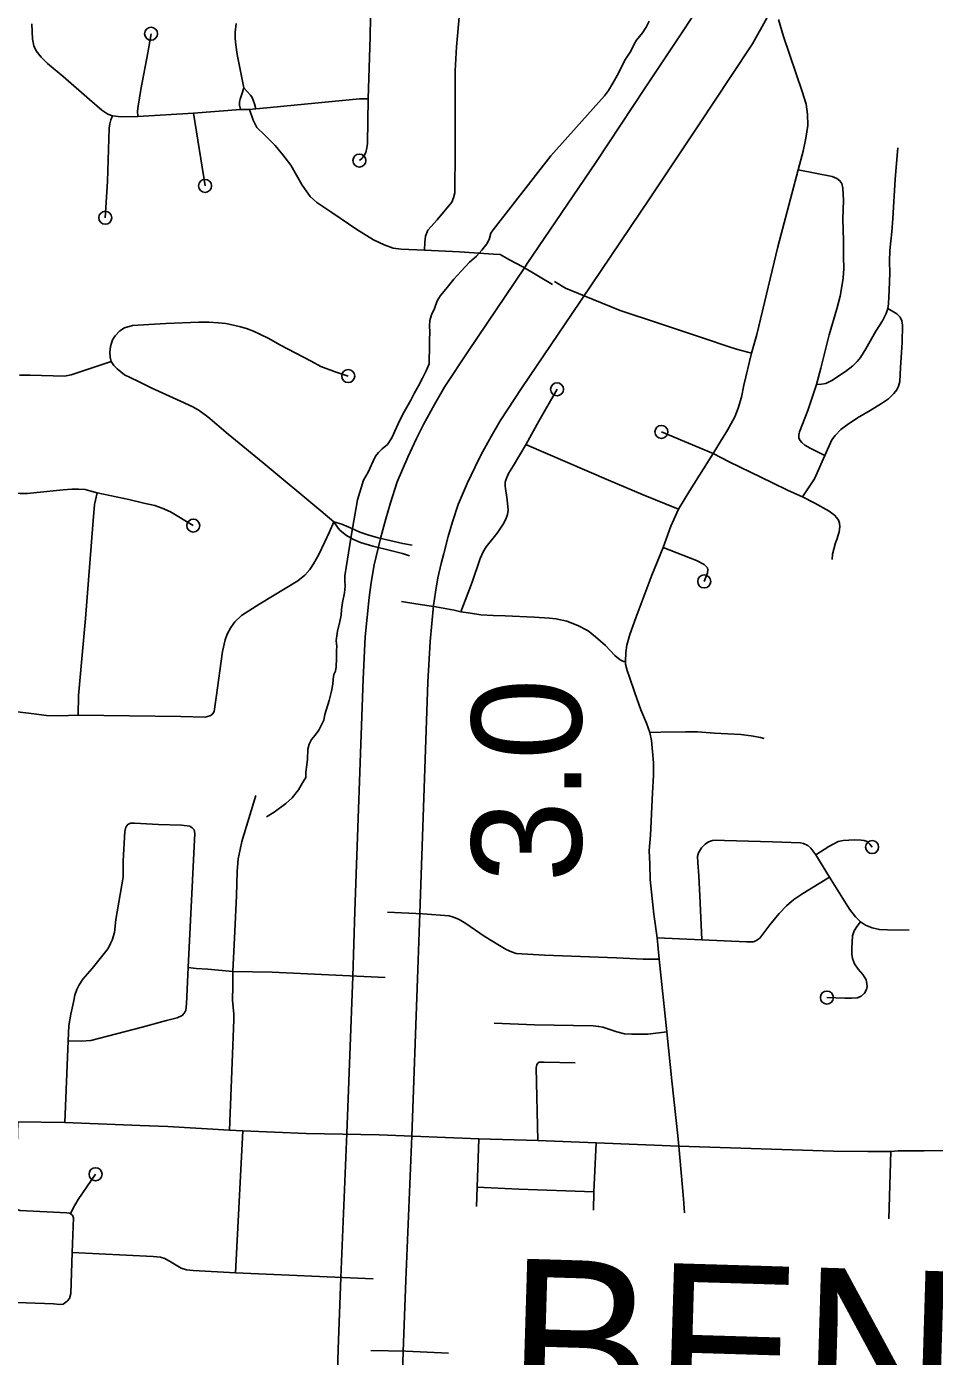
# Model space of a CAD drawing. Extents: x 653372 to 905732, y 627442 to 787275.
# Drawn here: x 657197 to 660688, y 753633 to 758749 of the extents above; entities that cross this region are included whole.
import ezdxf

# ---------------------------------------------------------------- set-up
doc = ezdxf.new("R2010")
doc.units = 0
for name, color, linetype in [('15', 7, 'Continuous'), ('33', 7, 'Continuous'), ('35', 7, 'Continuous'), ('48', 7, 'Continuous'), ('6', 7, 'Continuous')]:
    doc.layers.add(name, color=color, linetype=linetype)

msp = doc.modelspace()

# ---------------------------------------------------------------- linework, layer by layer
at = {"layer": '15'}
for points in [[(659774.9, 758813.1), (659696.5, 758695.1), (659576.1, 758513.2), (659385.2, 758226), (659122.1, 757837.4), (659114.4, 757825.2), (658894.1, 757498.2), (658804.6, 757364.1), (658765.6, 757295.7), (658722.9, 757219), (658695.8, 757164.5), (658662.4, 757092.8), (658622.3, 756998.5), (658595.6, 756917.3), (658577.7, 756855.1), (658558.6, 756785.1), (658548.1, 756742.1), (658533, 756678.3), (658521.9, 756610.4), (658513.9, 756552.4), (658506.2, 756476.8), (658499.3, 756401.2), (658490.5, 756238.3), (658459.5, 755346.4), (658450.6, 755094.8), (658428.2, 754490.2), (658404.7, 753936.3), (658395, 753660.3), (658384.7, 753331.1)], [(658634.5, 753320.3), (658644.9, 753652), (658654.5, 753926.6), (658678, 754480.3), (658700.4, 755085.8), (658709.4, 755337.6), (658740.2, 756227.1), (658748.7, 756383.1), (658755, 756452.9), (658762.1, 756522.6), (658769.1, 756573.1), (658778.3, 756629.2), (658791.2, 756683.8), (658800.7, 756722.6), (658818.4, 756787.6), (658834.5, 756843.6), (658856.5, 756910.3), (658890.9, 756991.1), (658921.1, 757056.2), (658944.2, 757102.6), (658983.4, 757172.9), (659017.4, 757232.6), (659101.8, 757359), (659324.2, 757689.1), (659331.6, 757701.1), (659592.8, 758086.7), (659784.5, 758375), (659904.8, 758557), (659988.8, 758683.3), (660044.4, 758784)]]:
    msp.add_lwpolyline(points, dxfattribs=at)
at = {"layer": '33'}
for p, q in [((657838.2, 758416.9), (657882.9, 758136.7)), ((658000, 753955.2), (658028.5, 754500.6))]:
    msp.add_line(p, q, dxfattribs=at)
for points in [[(658727.4, 757889.2), (658728.4, 757920.3), (658730.3, 757943.7), (658740.3, 757965.6), (658775.5, 758005.6), (658831.4, 758074.1), (658838.9, 758090.3), (658843, 758110.1), (658844.4, 758274), (658844.3, 758504.7), (658845.4, 758579.7), (658850.5, 758672), (658874.5, 758943.6), (658884.3, 759135.2), (658889.9, 759321.3), (658894.7, 759440.4), (658899.9, 759496.8), (658910.1, 759564.4), (658925.7, 759616.6)], [(658476.4, 758234), (658486.6, 758243.2), (658495.3, 758252.9), (658501.2, 758265), (658505.6, 758282.6), (658507.2, 758299.8), (658510.2, 758471.9), (658518.4, 758710.1), (658523.6, 759012.3), (658527.6, 759146.6), (658529.7, 759197.7), (658533.8, 759240.9), (658537.4, 759269.1), (658543.8, 759315.3), (658553.7, 759403.9), (658568.4, 759542.1)], [(658510.2, 758471.9), (658476.6, 758471.6), (658093.6, 758434.9), (658077.6, 758433.3), (658054.4, 758430.9), (658018.9, 758430.2), (657838.2, 758416.9), (657624.5, 758403.9), (657560.5, 758401.7), (657527.1, 758406.4), (657508.7, 758412.9), (657486.5, 758427.3), (657438.4, 758468.5), (657336.9, 758557.9), (657276.7, 758607), (657252.1, 758632.4), (657233.7, 758656.3), (657224, 758675.8), (657218.6, 758701.3), (657217.1, 758759.7)], [(658002.2, 758761.6), (657998.5, 758727.7), (657998.9, 758703.2), (658001.3, 758678.9), (658006.1, 758642), (658032, 758513.4)], [(659705.5, 754441.6), (659701.3, 754482.3), (659677.9, 754692.9), (659658.9, 754881.3), (659629.8, 755161.9), (659621.2, 755244.1), (659608.3, 755334.3), (659602.3, 755394.6), (659594.3, 755467.4), (659593.8, 755526.7), (659591.5, 755579), (659595.6, 755638.2), (659604.4, 755801), (659607.9, 755867.6), (659607.8, 755916.8), (659603.7, 755960.6), (659599.5, 756002.8), (659593.4, 756033.5), (659580.5, 756069.7), (659558.6, 756120.3), (659535.6, 756185.8), (659515.6, 756246.4), (659506.2, 756272.3), (659499.9, 756296.7), (659499.4, 756306.5), (659501.3, 756341.9), (659504.5, 756369.9), (659516.6, 756410.9), (659540.3, 756474.2), (659600.7, 756638.5), (659645.2, 756745.9), (659674.2, 756826.9), (659703.4, 756892.4), (659747.7, 756965.2), (659837, 757107.5), (659864.9, 757152.7), (659891.9, 757196.4), (659920, 757247.8), (659933.5, 757281), (659946.5, 757323.5), (659954.9, 757370), (659985.1, 757492.4), (660005.2, 757564.6), (660085.5, 757902.4), (660164.6, 758198.2), (660183.1, 758270.2), (660194, 758320.6), (660200.9, 758368.8), (660199.9, 758412.5), (660194.8, 758450.9), (660179.1, 758499.2), (660108.2, 758711.2), (660088.4, 758777.3)], [(657624.5, 758403.9), (657623.3, 758423.9), (657625.4, 758443.4), (657635.6, 758507.1), (657663.2, 758647.9), (657675.2, 758722.1)], [(658018.9, 758430.2), (658015.7, 758447.3), (658015.2, 758459.2), (658016.5, 758465.5), (658017.4, 758470.6), (658023.9, 758489.8), (658032, 758513.4), (658043.9, 758500.8), (658057.5, 758485.1), (658063.7, 758476.1), (658067.9, 758466.6), (658072.8, 758452.9), (658077.6, 758433.3)], [(657527.1, 758406.4), (657521, 758391.1), (657516.9, 758375.2), (657514.3, 758358.8), (657507.1, 758154), (657499.3, 758013.8)], [(659219.3, 757757.2), (659105.3, 757825.3), (659053.6, 757852.6), (659017.6, 757872), (658992, 757874), (658861.6, 757882.8), (658727.4, 757889.2), (658637.2, 757893.2), (658606.3, 757897.5), (658571.2, 757909.5), (658530.8, 757929.3), (658467.2, 757969.1), (658371, 758034.1), (658312.3, 758072.5), (658287.3, 758095.2), (658256.9, 758138.9), (658212.8, 758216), (658182.2, 758256), (658152.8, 758292.3), (658111.3, 758332.6), (658081.6, 758361.6), (658067.8, 758388.9), (658054.4, 758430.9)], [(660235.1, 757373), (660253.7, 757373.8), (660270, 757376.7), (660293.3, 757388.4), (660345.7, 757422.1), (660374.1, 757444.6), (660390.3, 757461.3), (660403.6, 757475.7), (660424.1, 757509.8), (660462.9, 757577.3), (660487.9, 757617.9), (660502.6, 757645.5), (660508.3, 757664.2), (660511.3, 757682.9), (660514.3, 757735.3), (660516.7, 757800.2), (660515.7, 757846.5), (660517, 757888.4), (660523.9, 757959.3), (660528.3, 758011.6), (660537.6, 758162), (660547.4, 758282.8)], [(660266.5, 757099.4), (660209.6, 757127.3), (660190, 757139.3), (660177.9, 757148.8), (660171, 757157.6), (660167, 757167.2), (660166.3, 757177.2), (660169.6, 757190), (660200.6, 757272), (660235.1, 757373), (660250.8, 757435.1), (660282.8, 757563.8), (660313, 757663.5), (660325.9, 757712.3), (660331, 757742.2), (660337.5, 757781.1), (660339.1, 757819.2), (660339, 757864), (660338.4, 757925), (660335.7, 758009.9), (660337.8, 758079.7), (660335.5, 758127.9), (660331.7, 758145.2), (660324.4, 758156.4), (660312.3, 758165.4), (660294.9, 758172.1), (660164.6, 758198.2)], [(659226.9, 757769.2), (659268.8, 757743), (659341.2, 757713.5), (659479.2, 757657.1), (659630.5, 757606.6), (659804.3, 757549.1), (659894.2, 757519.1), (659927.4, 757507.9), (659985.1, 757492.4)], [(660180.6, 756940.4), (660227.2, 757010), (660266.5, 757099.4), (660294.1, 757159.4), (660305.9, 757176.2), (660327.6, 757198.9), (660352.3, 757216.9), (660392.5, 757244.2), (660440.6, 757272.8), (660483.9, 757299.6), (660510.9, 757317.5), (660522.2, 757327.3), (660532.2, 757337.5), (660543.4, 757351.7), (660550.5, 757366), (660554.5, 757384.2), (660558.1, 757437.9), (660564.1, 757534.5), (660565.7, 757601.3), (660563.1, 757617.7), (660555.7, 757631.2), (660543.2, 757644.1), (660508.3, 757664.2)], [(658433.4, 757404.9), (658383.3, 757420.9), (658328.7, 757441.8), (658291, 757462.1), (658171, 757524.7), (658127.6, 757549), (658096.7, 757565.3), (658069.4, 757577.6), (658042.9, 757587.6), (658018.6, 757594.5), (657992.7, 757600.6), (657963, 757606.9), (657934.7, 757610), (657897.2, 757612.7), (657858.9, 757612.3), (657732.3, 757607.7), (657666.5, 757602.8), (657604.3, 757599.3), (657572.6, 757591), (657555.1, 757579.2), (657537.6, 757559.8), (657526.7, 757544.1), (657519.8, 757519), (657516.1, 757496.8), (657517.8, 757477.6), (657521.5, 757460.6), (657532.2, 757445.7), (657544.8, 757432.7), (657573.3, 757409.2), (657623.9, 757385.5), (657676, 757359.4), (657788, 757307.7), (657835.6, 757286.3), (657859.7, 757272.6), (657893.5, 757247.8), (657972, 757181), (658107, 757071.2), (658327.6, 756886.4), (658377.6, 756843.7)], [(657169.1, 757407.7), (657210.8, 757408.4), (657342.3, 757404.5), (657368.5, 757409.5), (657418.4, 757426.4), (657521.5, 757460.6)], [(659236.6, 757354), (659166.7, 757230.7), (659118.3, 757143), (659069.6, 757061), (659050.1, 757029.5), (659040.4, 757008.8), (659037.7, 756996.5), (659037.2, 756981.2), (659044.2, 756928.1), (659048.3, 756889.4), (659046.1, 756872.8), (659040.1, 756854.3), (659029.5, 756834.6), (659006, 756800.5), (658964, 756747.9), (658952.4, 756728.7), (658941.2, 756702.8), (658910.3, 756611.3), (658866.8, 756497.7)], [(659637.9, 757190.1), (659727.2, 757153.1), (659837, 757107.5)], [(659703.4, 756892.4), (659568.5, 756947.4), (659434.9, 757003.8), (659119.7, 757140.1)], [(659837, 757107.5), (659898.1, 757075.4), (660062.5, 756994.8), (660125.2, 756964.7), (660180.6, 756940.4), (660227.5, 756915.7), (660283.5, 756885.1), (660304.1, 756869.7), (660313.1, 756859.7), (660319.5, 756850.1), (660323, 756838.7), (660324.2, 756825), (660321.3, 756805.6), (660312.2, 756775.8), (660307.1, 756763), (660295.7, 756720), (660294.3, 756699.4)], [(656278.4, 756584.1), (656293.1, 756949.4), (656299.2, 756969), (656310.7, 756982.2), (656322.7, 756988.1), (656339.5, 756992.4), (656362.5, 756992.5), (656579.2, 756982.8), (657038.2, 756958.7), (657171.8, 756953.1), (657199.6, 756953.1), (657236.1, 756956.8), (657337.8, 756967.2), (657370.9, 756969.4), (657395.5, 756970.2), (657422.3, 756967.8), (657439.6, 756963.3), (657467.5, 756956.2), (657589.1, 756929.5), (657647.3, 756915.9), (657689.4, 756906.7), (657718.4, 756897.1), (657749.6, 756881.9), (657837.6, 756829.4)], [(657467.5, 756956.2), (657457.5, 756911.3), (657451.9, 756832.2), (657422.9, 756472.6), (657396.7, 756176.1), (657394.3, 756100.2)], [(658377.6, 756843.7), (658361, 756805.8), (658342.7, 756764), (658320.4, 756718.3), (658300.3, 756682.5), (658285.8, 756660.7), (658266.1, 756639.1), (658239.3, 756616.6), (658093.7, 756528.7), (658023.4, 756483.3), (657997.4, 756459.5), (657981.7, 756437.8), (657968.2, 756412), (657960.4, 756390.1), (657950.4, 756345.2), (657926.1, 756168.5), (657917.3, 756114.9), (657910.6, 756103.2), (657900.9, 756097.1), (657883.4, 756092.9), (657789.2, 756095.7), (657394.3, 756100.2), (657320.9, 756097.5), (657272.8, 756099.4), (657224.6, 756104.8), (657076.9, 756123)], [(658669.7, 756713), (658641.7, 756722.1), (658595.5, 756733.5), (658528.3, 756750.9), (658481.3, 756763.9), (658451.8, 756776.9), (658426.9, 756790.9), (658402.9, 756810.8), (658394.5, 756819.7), (658377.6, 756843.7), (658390.9, 756840.2), (658408.7, 756835.5), (658444.3, 756819.1), (658478.4, 756804.3), (658508.8, 756794.3), (658549.2, 756782.3), (658593.7, 756772.2), (658643.2, 756760.3), (658679.6, 756753.8)], [(659645.2, 756745.9), (659773, 756695.1), (659802.1, 756680), (659810.4, 756672.1), (659815, 756666.7), (659816.7, 756659.5), (659814.9, 756647.6), (659802.5, 756614.6)], [(658638, 756537.5), (658693.3, 756528.9), (658770.8, 756517), (658840.9, 756504.2), (658866.8, 756497.7), (658903.5, 756492.2), (658943.4, 756486.7), (658991.3, 756483.1), (659036.7, 756482.3), (659148.3, 756477.3), (659207.4, 756474), (659232.4, 756471.1), (659274.3, 756461.8), (659317.1, 756445), (659355.9, 756424.1), (659384.6, 756401.4), (659422.6, 756367.7), (659458.8, 756329.7), (659479.6, 756313.1), (659492.8, 756307.3), (659499.4, 756306.5)], [(659593.4, 756033.5), (659635.4, 756034.3), (659731, 756036.4), (659776.9, 756035.8), (659842.7, 756030.9), (659943.1, 756025.8), (659983.1, 756021), (660018.8, 756014.1), (660033.7, 756010.1)], [(657976.8, 754503.7), (657986.9, 754763.5), (657993.6, 754927.5), (657993.1, 754949.9), (657988.8, 755003.2), (657989.3, 755058.8), (657989.7, 755114.3), (657998, 755268.9), (658003.8, 755404.5), (658006.1, 755498.5), (658009.9, 755547.5), (658017.4, 755582.9), (658024.7, 755614.3), (658078.5, 755791.2)], [(657343.4, 754533.6), (657356.1, 754847.7), (657359.3, 754906), (657366.9, 754949.4), (657377.1, 754996.3), (657381.7, 755023), (657390.1, 755045.3), (657398.4, 755063.3), (657412.4, 755084.7), (657448.8, 755125.1), (657510.5, 755202.5), (657519.1, 755222.1), (657526.2, 755235.1), (657534.1, 755263.7), (657540.2, 755313.6), (657567.6, 755476.8), (657568, 755539.3), (657574.9, 755652.3), (657577.6, 755669.1), (657585.6, 755680.1), (657595.6, 755684.7), (657611.1, 755685), (657704.4, 755679.3), (657792.5, 755676.7), (657824, 755672.9), (657833.7, 755667), (657840.5, 755659.1), (657843.5, 755644.9), (657842.8, 755621.1), (657818.2, 755129)], [(659793.1, 755236), (659786.9, 755378.7), (659782, 755482.5), (659777.7, 755532.8), (659776.8, 755555.8), (659780.4, 755570.4), (659791.7, 755589.3), (659806.5, 755604.3), (659819, 755612.5), (659834.7, 755617.4), (659849.7, 755619), (659881.1, 755618.6), (660065.1, 755613.1), (660172.6, 755609.3), (660184.8, 755606.8), (660201.6, 755598.9), (660213, 755588.4), (660232.5, 755562.2), (660284.7, 755477), (660361.8, 755353.2), (660385, 755323.7), (660403.3, 755304.7), (660423.3, 755292.3), (660449.1, 755281.4), (660476.7, 755275.3), (660507.6, 755274.3), (660590.8, 755272.4)], [(660232.5, 755562.2), (660282.4, 755595.4), (660318.1, 755614), (660337.3, 755618), (660358.7, 755619.1), (660380.6, 755620.2), (660406.5, 755618.8), (660417.5, 755617.9), (660429.5, 755614.7), (660439.6, 755604.5), (660448.5, 755592.7)], [(659621.2, 755244.1), (659793.1, 755236), (659965.8, 755228.2), (659990.9, 755228.5), (660001.1, 755232.4), (660016.4, 755242.7), (660055, 755293.3), (660090.4, 755336.5), (660118.6, 755366.1), (660147.6, 755391.4), (660181.9, 755414.4), (660284.7, 755477)], [(658584.4, 755342), (658720.9, 755335.3), (658821.5, 755327.6), (658838, 755323.4), (658860.1, 755313.9), (658885.6, 755299.1), (658956.9, 755249.7), (659014.7, 755213.6), (659040.8, 755198.3), (659061.8, 755189.3), (659079.8, 755183.6), (659101.1, 755182.4), (659188.8, 755177.2), (659465.8, 755166.8), (659567.5, 755161.7), (659603.8, 755161.1), (659629.8, 755161.9)], [(660403.3, 755304.7), (660391.1, 755289), (660379.4, 755270.2), (660373.5, 755251.7), (660369.9, 755202.6), (660370.3, 755180.7), (660373.5, 755163.6), (660380.9, 755144.1), (660394.7, 755123.4), (660412.8, 755102.9), (660424.9, 755081.7), (660428.3, 755067.7), (660429.5, 755056.5), (660426.5, 755044.3), (660419.7, 755031.1), (660406.5, 755018.7), (660392.4, 755012.7), (660368.9, 755011.8), (660343.8, 755011), (660274.5, 755013.6)], [(657356.1, 754847.7), (657405.8, 754846), (657444.1, 754848.1), (657641.1, 754899.2), (657734.5, 754925.6), (657775.1, 754936.1), (657795.3, 754944.8), (657803.7, 754954.5), (657809.3, 754965.4), (657811.2, 754989.9), (657818.2, 755129)], [(657818.2, 755129), (657849.2, 755124.9), (657894.1, 755122.4), (657989.7, 755114.3), (658141.5, 755110.9), (658575.5, 755090.3)], [(659658.9, 754881.3), (659585.4, 754873.1), (659558.8, 754872.3), (659524.5, 754872.9), (659496.5, 754874.2), (659467.1, 754881.3), (659432.6, 754892.8), (659412.3, 754899.6), (659396.3, 754902.7), (659375, 754904.4), (659150.1, 754909.1), (658994.7, 754915.8)], [(659306.5, 754762.2), (659187.6, 754765.3), (659168.4, 754765.4), (659164.1, 754762.4), (659158.7, 754756.3), (659156.3, 754742.8), (659162.4, 754464)], [(661899, 754634.5), (661809.3, 754635.8), (661641.4, 754642.8), (661574.8, 754645.7), (661544.7, 754640.8), (661507.7, 754629.4), (661476.4, 754616.8), (661446.9, 754600.3), (661409.4, 754575.3), (661337.4, 754523.4), (661280.2, 754486.4), (661241.8, 754462.5), (661200.6, 754441.5), (661167.4, 754429.9), (661148, 754424.7), (661118.9, 754420.7), (661095.2, 754419.3), (661053, 754420.7), (660969.7, 754424.3), (660905.3, 754426.9), (660778.5, 754425.2), (660649, 754424.2), (660548.5, 754423.4), (660520.4, 754422)], [(657162.9, 754536.2), (657154.1, 754220.2), (657155.7, 754208.7), (657162.1, 754198.9), (657170.5, 754194.8), (657351.9, 754185.6), (657361.4, 754184.3), (657365.3, 754181.9), (657372.6, 754176.3), (657377.1, 754166.6), (657371.2, 754033), (657366.4, 753874.8), (657361.1, 753855.8), (657352.2, 753845.6), (657337.5, 753834.5), (657324.1, 753833), (657300.2, 753835.7), (657088.4, 753843), (656814.6, 753863.6), (656668.2, 753874.7), (656663.7, 753881.5), (656676.2, 754045.6)], [(657162.9, 754536.2), (657343.4, 754533.6), (657633.8, 754521.4), (657739.4, 754518), (657976.8, 754503.7), (658028.5, 754500.6), (658271.6, 754490.2), (658553.1, 754485.2)], [(660520.4, 754422), (660478.3, 754421.8), (660431.8, 754421.9), (660300.2, 754423.1), (659705.5, 754441.6), (659387, 754455.4), (659162.4, 754464), (658935.6, 754470.8), (658553.1, 754485.2)], [(658926.7, 754209.8), (658929.2, 754284.2), (658935.6, 754470.8)], [(659387, 754455.4), (659378.5, 754266.1), (659376.4, 754196.3)], [(659705.5, 754441.6), (659723.4, 754239.5), (659727.3, 754185.7)], [(660520.4, 754422), (660513.2, 754162.1)], [(657461.8, 754333.9), (657395, 754236.4), (657377.3, 754206.4), (657365.3, 754181.9)], [(658929.2, 754284.2), (659090.3, 754276.6), (659378.5, 754266.1)], [(657371.2, 754033), (657683.1, 754017.3), (657711.7, 754014.5), (657727.8, 754009.3), (657752.2, 753995.1), (657791.2, 753972), (657812, 753965.6), (657836.8, 753963), (658000, 753955.2), (658529.6, 753931.5)], [(658819, 753645.1), (658654.5, 753652.6), (658520, 753656.1)]]:
    msp.add_lwpolyline(points, dxfattribs=at)
for centre in [(657675.2, 758722.1), (658476.4, 758234), (657882.9, 758136.7), (657499.3, 758013.8), (658433.4, 757404.9), (659236.6, 757354), (659637.9, 757190.1), (657837.6, 756829.4), (659802.5, 756614.6), (660448.5, 755592.7), (660274.5, 755013.6), (657461.8, 754333.9)]:
    msp.add_circle(centre, 25, dxfattribs=at)
at = {"layer": '35'}
for points in [[(659212.4, 758251.8), (659419.7, 758482.9), (659434, 758504.1), (659451.4, 758531.6), (659472.7, 758570.5), (659497.9, 758619.7), (659519.8, 758654.3), (659532.8, 758681.2), (659541.9, 758696.8), (659553.2, 758711.5), (659565.8, 758725.5), (659579.4, 758747.4), (659590.9, 758770.8)], [(658445.2, 756789), (658469.4, 756928.4), (658492.4, 757004.9), (658510.6, 757035.7), (658529.4, 757077.4), (658538.1, 757096.4), (658550, 757110.9), (658564.6, 757124.9), (658585.2, 757142), (658601.4, 757167.5), (658619.2, 757207.2), (658631.8, 757235.2), (658648.8, 757267.5), (658674.8, 757312.6), (658687.4, 757338), (658703.5, 757367.2), (658718.6, 757396.3), (658733.2, 757425.1), (658744.2, 757451.5), (658745, 757471.3), (658745.9, 757505.6), (658745.6, 757544.1), (658747.7, 757573.3), (658745.7, 757598.2), (658747.6, 757619), (658753.6, 757640.6), (658764.7, 757664.9), (658776.1, 757693.9), (658788.4, 757714.6), (658808.7, 757738.9), (658840.1, 757777.5), (658868.1, 757808.6), (658899.6, 757843), (658926.3, 757866.3), (658947.3, 757889.4), (658966.3, 757913), (658976, 757930.5), (658982, 757954.1), (658991.3, 757968), (659212.4, 758251.8)], [(658119, 755709.3), (658149.2, 755726.6), (658193.3, 755760.6), (658217.3, 755781.7), (658241.7, 755813.3), (658257.6, 755840.3), (658270.1, 755860.8), (658270.8, 755881.5), (658274.7, 755909.5), (658276.4, 755931.3), (658278.6, 755969), (658282.8, 755989.1), (658292.2, 756007), (658306.2, 756023.8), (658320.3, 756043.1), (658329.1, 756060), (658340.1, 756080.5), (658343.9, 756102.7), (658360.6, 756156.9), (658369.5, 756192), (658373.9, 756218.9), (658375, 756239.1), (658378.2, 756256.2), (658384.3, 756270), (658386.8, 756285.6), (658387.8, 756318.8), (658388.2, 756349.5), (658389.2, 756364), (658387.3, 756386.9), (658388.1, 756396.8), (658391.8, 756423.9), (658401.7, 756460), (658406.6, 756484.3), (658407.3, 756507.2), (658411.7, 756534.1), (658419.6, 756570.8), (658421.9, 756596.7), (658420.4, 756617), (658421, 756636.2), (658445.2, 756789)]]:
    msp.add_lwpolyline(points, dxfattribs=at)

# ---------------------------------------------------------------- texts
at = {"layer": '48'}
msp.add_text('3.0', height=422.4, rotation=90.0055, dxfattribs=at).set_placement((659330.6, 755456.4))
at = {"layer": '6'}
msp.add_text('BENTONVILLE', height=633.599, rotation=358.28, dxfattribs=at).set_placement((659033.5, 753377.3))

doc.saveas('drawing.dxf')
